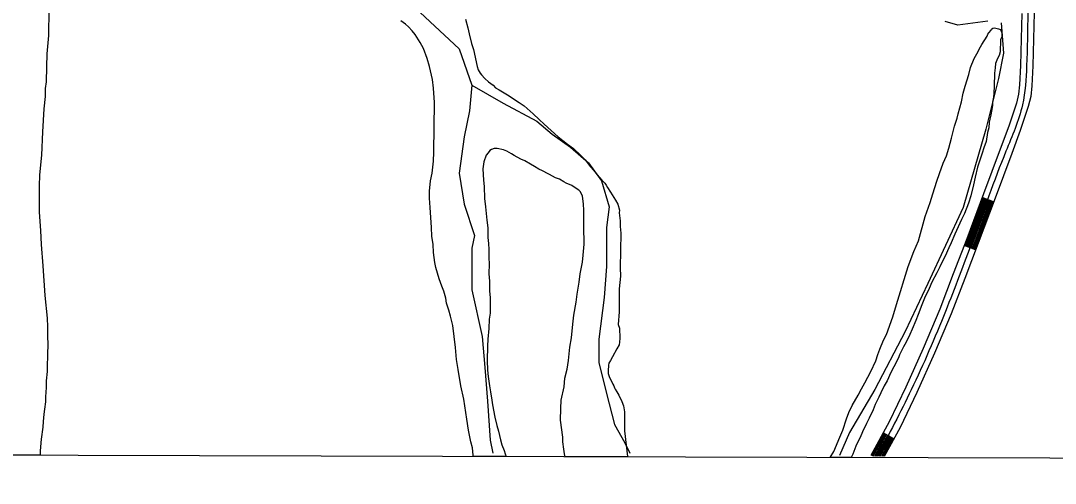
# Model space of a CAD drawing. Extents: x 3161514 to 3199414, y 831166 to 856601.
# Drawn here: x 3172376 to 3174900, y 836546 to 837673 of the extents above; entities that cross this region are included whole.
import ezdxf

# ---------------------------------------------------------------- set-up
doc = ezdxf.new("R2010")
doc.units = 0
for name, color, linetype in [('V-GRID-FRAM', 7, 'Continuous'), ('V-ROAD-CNTR', 7, 'Continuous'), ('V-SITE-VEGE', 7, 'Continuous'), ('V-TOPO-SHOR', 7, 'Continuous')]:
    doc.layers.add(name, color=color, linetype=linetype)

msp = doc.modelspace()

# ---------------------------------------------------------------- linework, layer by layer
at = {"layer": 'V-GRID-FRAM'}
msp.add_lwpolyline([(3165761, 854820), (3197144.3, 854733.3), (3197102, 836546.1), (3165702.9, 836632.9), (3165761, 854820)], dxfattribs=at)
at = {"layer": 'V-ROAD-CNTR'}
for p, q in [((3174749.6, 837231.7), (3174721.5, 837242.3)), ((3174705.6, 837114.7), (3174677.5, 837125.3)), ((3174506.2, 836654.3), (3174479.9, 836668.7))]:
    msp.add_line(p, q, dxfattribs=at)
for points in [[(3174854.3, 837844.4), (3174851.1, 837768.9), (3174848.3, 837693.2), (3174846.6, 837628.2), (3174844.9, 837563), (3174843, 837514.3), (3174840, 837489), (3174834.2, 837464), (3174814.7, 837406.2), (3174793.8, 837350), (3174753, 837240.8), (3174712, 837131.6), (3174679.3, 837045.5), (3174646, 836959.3), (3174605.6, 836862.9), (3174562.4, 836767.6), (3174521.5, 836682.4), (3174482.7, 836611.2)], [(3174818.2, 837691.1), (3174816.6, 837629), (3174815, 837564), (3174813.1, 837516.7), (3174810.4, 837494.2), (3174805.3, 837472.2), (3174786.4, 837416.2), (3174765.6, 837360.5), (3174724.9, 837251.3), (3174683.9, 837142.2), (3174651.3, 837056.2), (3174618.2, 836970.5), (3174578.1, 836874.9), (3174535.2, 836780.3), (3174494.8, 836696), (3174449.9, 836613.9)], [(3174735.6, 837672.3), (3174662.2, 837662.3), (3174631.1, 837671.8)], [(3174724.3, 837241.2), (3174686.7, 837141.2), (3174680.3, 837124.3)], [(3174727.1, 837240.2), (3174689.6, 837140.1), (3174683.1, 837123.2)], [(3174729.9, 837239.1), (3174692.4, 837139), (3174685.9, 837122.1)], [(3174732.7, 837238.1), (3174695.2, 837138), (3174688.7, 837121.1)], [(3174735.5, 837237), (3174698, 837136.9), (3174691.5, 837120)], [(3174738.3, 837236), (3174700.8, 837135.9), (3174694.4, 837118.9)], [(3174741.1, 837234.9), (3174703.6, 837134.8), (3174697.2, 837117.9)], [(3174744, 837233.9), (3174706.4, 837133.7), (3174700, 837116.8)], [(3174746.8, 837232.8), (3174709.2, 837132.7), (3174702.8, 837115.7)], [(3174482.5, 836667.3), (3174452.6, 836612.4)], [(3174485.1, 836665.8), (3174455.4, 836611.3)], [(3174487.8, 836664.4), (3174458.8, 836611.3)], [(3174490.4, 836662.9), (3174462.2, 836611.3)], [(3174493, 836661.5), (3174465.6, 836611.3)], [(3174495.7, 836660.1), (3174469, 836611.3)], [(3174498.3, 836658.6), (3174472.4, 836611.3)], [(3174500.9, 836657.2), (3174475.9, 836611.3)], [(3174503.6, 836655.8), (3174479.3, 836611.2)]]:
    msp.add_lwpolyline(points, dxfattribs=at)
msp.add_spline([(3176085.7, 842416.7), (3175999.2, 842329.3), (3175902.9, 842262.7), (3175816.8, 842191), (3175683.6, 842068.8), (3175542.6, 841944.4), (3175408.7, 841823.2), (3175248.8, 841669.1), (3175111.1, 841529.2), (3174939.9, 841373.3), (3174760.8, 841238.8), (3174657.1, 841147.6), (3174547.1, 841036.3), (3174492, 840982.1), (3174442.6, 840929.6), (3174420.2, 840901.8), (3174399.4, 840862.5), (3174389.5, 840827.3), (3174383.3, 840769.8), (3174378.7, 840706.2), (3174383.6, 840631.9), (3174393.8, 840579.4), (3174391.2, 840530.5), (3174380.1, 840456.9), (3174367.6, 840384.2), (3174350.2, 840294), (3174354.6, 840199.7), (3174365.8, 840137.8), (3174385.1, 840081.6), (3174413.3, 840020.7), (3174446.4, 839949.6), (3174513.8, 839836.9), (3174644.9, 839622.2), (3174733.7, 839466), (3174785.4, 839366.8), (3174802.1, 839298.8), (3174817.1, 839235.9), (3174826.1, 839163), (3174819.7, 839078.5), (3174801.9, 838938.6), (3174802.7, 838855.8), (3174814.8, 838721.3), (3174807.2, 838560.9), (3174809.6, 838402.5), (3174824, 838252.4), (3174850.8, 838131.5), (3174851.2, 837987.4), (3174839.3, 837845.3), (3174833.3, 837693.7), (3174830, 837563.5), (3174819.8, 837468.1), (3174779.7, 837355.2), (3174698, 837136.9), (3174632.1, 836964.9), (3174548.8, 836774), (3174465.5, 836611.3)], degree=3, dxfattribs=at)
at = {"layer": 'V-SITE-VEGE'}
for p, q in [((3172445.1, 837700.5), (3172444.3, 837637.5)), ((3173315.5, 837664.7), (3173303.7, 837673.4)), ((3173322.2, 837658.6), (3173315.5, 837664.7)), ((3173461.4, 837677.2), (3173467.1, 837655.8)), ((3172444.3, 837637.5), (3172440.3, 837592.4)), ((3173331.5, 837649.1), (3173322.2, 837658.6)), ((3173339, 837639.6), (3173331.5, 837649.1)), ((3173350.7, 837619.9), (3173339, 837639.6)), ((3173467.1, 837655.8), (3173470.3, 837641.2)), ((3173470.3, 837641.2), (3173475.9, 837618.2)), ((3174720.8, 837615.5), (3174733.9, 837635.8)), ((3174733.9, 837635.8), (3174735.7, 837640.8)), ((3174735.7, 837640.8), (3174738.3, 837644.2)), ((3174738.3, 837644.2), (3174743.5, 837650.1)), ((3174743.5, 837650.1), (3174744.3, 837652.6)), ((3174744.3, 837652.6), (3174747.8, 837655.2)), ((3174747.8, 837655.2), (3174752.1, 837656)), ((3174752.1, 837656), (3174761.4, 837653.3)), ((3174761.4, 837653.3), (3174766.5, 837652.3)), ((3174766.5, 837652.3), (3174769.8, 837643.8)), ((3174769.7, 837635.3), (3174768.8, 837632.7)), ((3174769.8, 837643.8), (3174769.7, 837635.3)), ((3173359, 837605.3), (3173350.7, 837619.9)), ((3173475.9, 837618.2), (3173480.8, 837603.6)), ((3174708.6, 837592.6), (3174717.3, 837609.6)), ((3174717.3, 837609.6), (3174720.8, 837615.5)), ((3174766.1, 837626.8), (3174765.7, 837597.8)), ((3174768.8, 837632.7), (3174766.1, 837626.8)), ((3172440.3, 837592.4), (3172439.8, 837560.9)), ((3173368.1, 837581.3), (3173359, 837605.3)), ((3173480.8, 837603.6), (3173489.6, 837561.7)), ((3174702.5, 837581.6), (3174708.6, 837592.6)), ((3174763.1, 837588.5), (3174759.5, 837580.9)), ((3174765.7, 837597.8), (3174763.1, 837588.5)), ((3172439.8, 837560.9), (3172438.5, 837524.2)), ((3173373.7, 837561.6), (3173368.1, 837581.3)), ((3173381, 837530), (3173373.7, 837561.6)), ((3173489.6, 837561.7), (3173492.1, 837554)), ((3174689.1, 837542.6), (3174693.6, 837559.6)), ((3174693.6, 837559.6), (3174702.5, 837581.6)), ((3174754.3, 837569), (3174753.3, 837558.8)), ((3174759.5, 837580.9), (3174754.3, 837569)), ((3173492.1, 837554), (3173497.1, 837545.4)), ((3173497.1, 837545.4), (3173500.4, 837541.1)), ((3173500.4, 837541.1), (3173508.8, 837532.5)), ((3174680.2, 837513.8), (3174689.1, 837542.6)), ((3174751.4, 837545.2), (3174750.9, 837513.7)), ((3174753.3, 837558.8), (3174751.4, 837545.2)), ((3172438.5, 837524.2), (3172436.5, 837508.1)), ((3173383.2, 837508.7), (3173381, 837530)), ((3173386.2, 837473.7), (3173383.2, 837508.7)), ((3173508.8, 837532.5), (3173517.2, 837524.7)), ((3173517.2, 837524.7), (3173529, 837516)), ((3173529, 837516), (3173534.9, 837510)), ((3173534.9, 837510), (3173543.4, 837504.7)), ((3174675.7, 837496.8), (3174680.2, 837513.8)), ((3174750.9, 837513.7), (3174749.9, 837496.6)), ((3172436.3, 837488.5), (3172433.3, 837458.7)), ((3172436.5, 837508.1), (3172436.3, 837488.5)), ((3173543.4, 837504.7), (3173563.7, 837492.5)), ((3173563.7, 837492.5), (3173592.4, 837474.2)), ((3174671.2, 837475.6), (3174675.7, 837496.8)), ((3174749.7, 837487.3), (3174747, 837474.5)), ((3174749.9, 837496.6), (3174749.7, 837487.3)), ((3172433.3, 837458.7), (3172430, 837402.5)), ((3173384.5, 837352.7), (3173386.2, 837473.7)), ((3173592.4, 837474.2), (3173604.2, 837465.6)), ((3173604.2, 837465.6), (3173626.1, 837446.5)), ((3174663.1, 837446.7), (3174671.2, 837475.6)), ((3174746.9, 837466.9), (3174744.1, 837453.3)), ((3174747, 837474.5), (3174746.9, 837466.9)), ((3173626.1, 837446.5), (3173641.2, 837432.7)), ((3174654.2, 837416.2), (3174660.4, 837435.7)), ((3174660.4, 837435.7), (3174663.1, 837446.7)), ((3174743.2, 837443.9), (3174738.7, 837426.1)), ((3174744.1, 837453.3), (3174743.2, 837443.9)), ((3173641.2, 837432.7), (3173653, 837421.4)), ((3173653, 837421.4), (3173687.5, 837390.3)), ((3174650.6, 837403.4), (3174654.2, 837416.2)), ((3174737.6, 837412.4), (3174734.9, 837400.6)), ((3174738.7, 837426.1), (3174737.6, 837412.4)), ((3172430, 837402.5), (3172427.5, 837345.4)), ((3173687.5, 837390.3), (3173710.3, 837372.9)), ((3174640.6, 837362.7), (3174647, 837387.3)), ((3174647, 837387.3), (3174650.6, 837403.4)), ((3174734.9, 837400.6), (3174731.2, 837379.3)), ((3173525.2, 837359.3), (3173520.9, 837356.8)), ((3173531.2, 837361.8), (3173525.2, 837359.3)), ((3173538.9, 837361.7), (3173531.2, 837361.8)), ((3173554.2, 837358.9), (3173538.9, 837361.7)), ((3173562.6, 837355.4), (3173554.2, 837358.9)), ((3173710.3, 837372.9), (3173724.6, 837361.7)), ((3173724.6, 837361.7), (3173742.3, 837346.1)), ((3174634.4, 837344), (3174640.6, 837362.7)), ((3174725.9, 837363.2), (3174721.4, 837350.5)), ((3174731.2, 837379.3), (3174725.9, 837363.2)), ((3172427.5, 837345.4), (3172422.6, 837297.8)), ((3173383.4, 837331.4), (3173384.5, 837352.7)), ((3173512.2, 837345.8), (3173506, 837329.7)), ((3173516.6, 837351.7), (3173512.2, 837345.8)), ((3173520.9, 837356.8), (3173516.6, 837351.7)), ((3173573.6, 837349.2), (3173562.6, 837355.4)), ((3173580.4, 837344.9), (3173573.6, 837349.2)), ((3173596.4, 837336.1), (3173580.4, 837344.9)), ((3173605.8, 837331.8), (3173596.4, 837336.1)), ((3173742.3, 837346.1), (3173753.2, 837334)), ((3173753.2, 837334), (3173766.6, 837317.6)), ((3174626.5, 837326.2), (3174634.4, 837344)), ((3174721.4, 837350.5), (3174715.2, 837331)), ((3173380.4, 837301.6), (3173383.4, 837331.4)), ((3173506, 837329.7), (3173504.1, 837312.7)), ((3173504.1, 837312.7), (3173505.4, 837284.6)), ((3173620.1, 837323.9), (3173605.8, 837331.8)), ((3173629.4, 837317.8), (3173620.1, 837323.9)), ((3173640.4, 837311.7), (3173629.4, 837317.8)), ((3173648.9, 837307.3), (3173640.4, 837311.7)), ((3173663.3, 837300.3), (3173648.9, 837307.3)), ((3173766.6, 837317.6), (3173773.3, 837309)), ((3173773.3, 837309), (3173782.5, 837297.8)), ((3174617.6, 837300.8), (3174626.5, 837326.2)), ((3174710.7, 837316.5), (3174704.4, 837291.9)), ((3174715.2, 837331), (3174710.7, 837316.5)), ((3172422.6, 837297.8), (3172421.3, 837270.5)), ((3173373.8, 837258.3), (3173375.9, 837283)), ((3173375.9, 837283), (3173380.4, 837301.6)), ((3173505.4, 837284.6), (3173506.9, 837269.2)), ((3173666.7, 837298.5), (3173663.3, 837300.3)), ((3173681, 837290.7), (3173666.7, 837298.5)), ((3173690.4, 837287.1), (3173681, 837290.7)), ((3173701.3, 837281), (3173690.4, 837287.1)), ((3173782.5, 837297.8), (3173788.4, 837290.9)), ((3173788.4, 837290.9), (3173794.3, 837284.9)), ((3173794.3, 837284.9), (3173801, 837277.1)), ((3174601.6, 837251.6), (3174611.4, 837282.1)), ((3174611.4, 837282.1), (3174617.6, 837300.8)), ((3174704.4, 837291.9), (3174700.8, 837273.2)), ((3172421.3, 837270.5), (3172421.7, 837233)), ((3173373.6, 837241.2), (3173373.8, 837258.3)), ((3173506.9, 837269.2), (3173508.2, 837240.2)), ((3173707.3, 837277.5), (3173701.3, 837281)), ((3173720.8, 837271.4), (3173707.3, 837277.5)), ((3173729.3, 837266.2), (3173720.8, 837271.4)), ((3173737.7, 837260.1), (3173729.3, 837266.2)), ((3173741.1, 837257.5), (3173737.7, 837260.1)), ((3173744.4, 837251.5), (3173741.1, 837257.5)), ((3173801, 837277.1), (3173802.7, 837275.4)), ((3173802.7, 837275.4), (3173804.3, 837272.8)), ((3173804.3, 837272.8), (3173807.7, 837266.8)), ((3173807.7, 837266.8), (3173815.2, 837255.6)), ((3174700.8, 837273.2), (3174694.4, 837246.9)), ((3172421.7, 837233), (3172421.3, 837206.6)), ((3173375, 837218.2), (3173373.6, 837241.2)), ((3173508.2, 837240.2), (3173510.5, 837219.7)), ((3173746.9, 837245.5), (3173744.4, 837251.5)), ((3173749.2, 837227.5), (3173746.9, 837245.5)), ((3173815.2, 837255.6), (3173819.3, 837248.7)), ((3173819.3, 837248.7), (3173827.7, 837235.8)), ((3173827.7, 837235.8), (3173832.7, 837226.4)), ((3174594.5, 837230.4), (3174601.6, 837251.6)), ((3174694.4, 837246.9), (3174688.2, 837229.1)), ((3172421.3, 837206.6), (3172425, 837162.3)), ((3173378.6, 837169.6), (3173375, 837218.2)), ((3173510.5, 837219.7), (3173513.4, 837187.3)), ((3173749.8, 837210.5), (3173749.2, 837227.5)), ((3173750.3, 837182.4), (3173749.8, 837210.5)), ((3173832.7, 837226.4), (3173836.7, 837211.8)), ((3173836.7, 837211.8), (3173836.6, 837205)), ((3174583, 837196.4), (3174594.5, 837230.4)), ((3174688.2, 837229.1), (3174678.5, 837203.6)), ((3173513.4, 837187.3), (3173515.7, 837168.5)), ((3173750, 837163.6), (3173750.3, 837182.4)), ((3173836.6, 837205), (3173838.9, 837185.4)), ((3173838.9, 837185.4), (3173838.7, 837171.8)), ((3174566, 837137), (3174583, 837196.4)), ((3174671.5, 837189.3), (3174654.8, 837152.8)), ((3174678.5, 837203.6), (3174671.5, 837189.3)), ((3172425, 837162.3), (3172426.2, 837128.2)), ((3173379.1, 837148.3), (3173378.6, 837169.6)), ((3173515.7, 837168.5), (3173516.3, 837144.7)), ((3173751.3, 837137.2), (3173750, 837163.6)), ((3173838.7, 837171.8), (3173840.2, 837155.6)), ((3173840.2, 837155.6), (3173839.1, 837071.2)), ((3173382.2, 837127.8), (3173379.1, 837148.3)), ((3173516.3, 837144.7), (3173517.8, 837130.2)), ((3173517.8, 837130.2), (3173518.4, 837115.7)), ((3173751.2, 837128.7), (3173751.3, 837137.2)), ((3174555.4, 837110.8), (3174566, 837137)), ((3174646, 837131.7), (3174640.7, 837119.8)), ((3174654.8, 837152.8), (3174646, 837131.7)), ((3172426.2, 837128.2), (3172430.6, 837076.1)), ((3173383.7, 837108.2), (3173382.2, 837127.8)), ((3173386.8, 837084.3), (3173383.7, 837108.2)), ((3173518.4, 837115.7), (3173518.1, 837095.2)), ((3173748.3, 837102.3), (3173751.2, 837128.7)), ((3174541.2, 837074.3), (3174555.4, 837110.8)), ((3174640.7, 837119.8), (3174631.1, 837099.5)), ((3173389.2, 837072.3), (3173386.8, 837084.3)), ((3173518.1, 837095.2), (3173518.8, 837080.7)), ((3173518.8, 837080.7), (3173518.5, 837056.9)), ((3173740.9, 837056.4), (3173747.2, 837085.3)), ((3173747.2, 837085.3), (3173748.3, 837102.3)), ((3174628.4, 837093.6), (3174618.8, 837073.2)), ((3174631.1, 837099.5), (3174628.4, 837093.6)), ((3172430.6, 837076.1), (3172435.5, 837003.6)), ((3173397.3, 837044.1), (3173389.2, 837072.3)), ((3173518.5, 837056.9), (3173519.9, 837039)), ((3173738.9, 837035.9), (3173740.9, 837056.4)), ((3173839.1, 837071.2), (3173839.6, 837050.7)), ((3174512.7, 836981.8), (3174541.2, 837074.3)), ((3174610.9, 837058.9), (3174598.7, 837036)), ((3174618.8, 837073.2), (3174610.9, 837058.9)), ((3173403.9, 837026.1), (3173397.3, 837044.1)), ((3173519.9, 837039), (3173520.4, 837014.2)), ((3173734.2, 837007), (3173738.9, 837035.9)), ((3173839.6, 837050.7), (3173836.6, 837020.1)), ((3174598.7, 837036), (3174592.5, 837020.8)), ((3173408.8, 837014.1), (3173403.9, 837026.1)), ((3173413.7, 836997), (3173408.8, 837014.1)), ((3173520.4, 837014.2), (3173521.9, 836998.9)), ((3173731.4, 836987.5), (3173734.2, 837007)), ((3173836.6, 837020.1), (3173835.9, 836963.9)), ((3174592.5, 837020.8), (3174581.1, 836997.1)), ((3172435.5, 837003.6), (3172440.7, 836948.2)), ((3173415.2, 836985), (3173413.7, 836997)), ((3173420.9, 836967.9), (3173415.2, 836985)), ((3173521.9, 836998.9), (3173521.4, 836960.6)), ((3173725.8, 836956), (3173731.4, 836987.5)), ((3174503.8, 836952.1), (3174512.7, 836981.8)), ((3174574.9, 836981), (3174565.2, 836957.2)), ((3174581.1, 836997.1), (3174574.9, 836981)), ((3173425, 836953.4), (3173420.9, 836967.9)), ((3173521.4, 836960.6), (3173519.5, 836946.1)), ((3173723, 836933.9), (3173725.8, 836956)), ((3173835.9, 836963.9), (3173833.7, 836933.2)), ((3174565.2, 836957.2), (3174559.9, 836942.8)), ((3172440.7, 836948.2), (3172442.2, 836927.7)), ((3173430.7, 836930.3), (3173425, 836953.4)), ((3173436.7, 836877.4), (3173430.7, 836930.3)), ((3173519.5, 836946.1), (3173518.3, 836923.1)), ((3173720, 836900.7), (3173723, 836933.9)), ((3173833.7, 836933.2), (3173837, 836923.8)), ((3174488.7, 836908.9), (3174503.8, 836952.1)), ((3174559.9, 836942.8), (3174551.1, 836921.6)), ((3172442.2, 836927.7), (3172441.8, 836898.7)), ((3173518.3, 836923.1), (3173516.3, 836897.6)), ((3173837, 836923.8), (3173837.5, 836900)), ((3174480.8, 836894.5), (3174488.7, 836908.9)), ((3174544.9, 836908.9), (3174536.1, 836890.3)), ((3174551.1, 836921.6), (3174544.9, 836908.9)), ((3172441.8, 836898.7), (3172442.5, 836890.2)), ((3172442.5, 836890.2), (3172442, 836855.3)), ((3173515.2, 836880.5), (3173514.7, 836845.6)), ((3173516.3, 836897.6), (3173515.2, 836880.5)), ((3173712.4, 836845.4), (3173716.2, 836877.8)), ((3173716.2, 836877.8), (3173720, 836900.7)), ((3173836.5, 836883.8), (3173830.4, 836873.6)), ((3173837.4, 836889.7), (3173836.5, 836883.8)), ((3173837.5, 836900), (3173837.4, 836889.7)), ((3174472, 836873.3), (3174480.8, 836894.5)), ((3174530, 836878.5), (3174520.4, 836859)), ((3174536.1, 836890.3), (3174530, 836878.5)), ((3172442, 836855.3), (3172440.9, 836834)), ((3173439.7, 836847.5), (3173436.7, 836877.4)), ((3173819.9, 836854.2), (3173815.5, 836845.7)), ((3173830.4, 836873.6), (3173819.9, 836854.2)), ((3174462.2, 836844.5), (3174467.6, 836859.7)), ((3174467.6, 836859.7), (3174472, 836873.3)), ((3174520.4, 836859), (3174517.7, 836852.2)), ((3172440.9, 836834), (3172440.7, 836818.7)), ((3173443.7, 836823.6), (3173439.7, 836847.5)), ((3173514.7, 836845.6), (3173515.2, 836821.7)), ((3173709.5, 836824.2), (3173712.4, 836845.4)), ((3173810.2, 836833.9), (3173809.2, 836820.2)), ((3173811.1, 836839), (3173810.2, 836833.9)), ((3173815.5, 836845.7), (3173811.1, 836839)), ((3174449.9, 836818.2), (3174462.2, 836844.5)), ((3174506.3, 836830.2), (3174499.3, 836815.8)), ((3174517.7, 836852.2), (3174506.3, 836830.2)), ((3172440.7, 836818.7), (3172438.6, 836795.7)), ((3173449.9, 836783.4), (3173443.7, 836823.6)), ((3173515.2, 836821.7), (3173516.7, 836806.4)), ((3173516.7, 836806.4), (3173519.8, 836783.3)), ((3173702.1, 836780.8), (3173704.1, 836802.1)), ((3173704.1, 836802.1), (3173709.5, 836824.2)), ((3173809.2, 836820.2), (3173809.1, 836813.4)), ((3173809.1, 836813.4), (3173812.4, 836804)), ((3173812.4, 836804), (3173815.7, 836798)), ((3174435.9, 836791.2), (3174449.9, 836818.2)), ((3174499.3, 836815.8), (3174489.7, 836795.5)), ((3172438.4, 836779.5), (3172437.3, 836756.5)), ((3172438.6, 836795.7), (3172438.4, 836779.5)), ((3173457.2, 836751), (3173449.9, 836783.4)), ((3173519.8, 836783.3), (3173522.2, 836768.8)), ((3173694.9, 836748.5), (3173702.1, 836780.8)), ((3173815.7, 836798), (3173820.7, 836787.7)), ((3173820.7, 836787.7), (3173823.2, 836783.4)), ((3173823.2, 836783.4), (3173824.8, 836779.1)), ((3173824.8, 836779.1), (3173826.5, 836775.7)), ((3174427.2, 836775.9), (3174435.9, 836791.2)), ((3174482.7, 836783.7), (3174474.8, 836766.8)), ((3174489.7, 836795.5), (3174482.7, 836783.7)), ((3172437.3, 836756.5), (3172437.1, 836744.6)), ((3173522.2, 836768.8), (3173525.3, 836748.3)), ((3173826.5, 836775.7), (3173830.6, 836768.8)), ((3173830.6, 836768.8), (3173835.6, 836761.1)), ((3173835.6, 836761.1), (3173843.1, 836745.6)), ((3174404.5, 836735.3), (3174419.3, 836760.7)), ((3174419.3, 836760.7), (3174427.2, 836775.9)), ((3174469.5, 836755.8), (3174460.8, 836738)), ((3174474.8, 836766.8), (3174469.5, 836755.8)), ((3172434.3, 836726.7), (3172433.3, 836714.8)), ((3172437.1, 836744.6), (3172434.3, 836726.7)), ((3173465, 836702.3), (3173457.2, 836751)), ((3173525.3, 836748.3), (3173527.7, 836737.2)), ((3173527.7, 836737.2), (3173533.2, 836707.3)), ((3173693.3, 836700), (3173693.7, 836728.1)), ((3173693.7, 836728.1), (3173694.9, 836748.5)), ((3173843.1, 836745.6), (3173847.2, 836734.5)), ((3173847.2, 836734.5), (3173849.6, 836720)), ((3174396.6, 836718.4), (3174404.5, 836735.3)), ((3174460.8, 836738), (3174455.5, 836725.3)), ((3172433.3, 836714.8), (3172431.3, 836696.9)), ((3173468.9, 836675.8), (3173465, 836702.3)), ((3173533.2, 836707.3), (3173538.1, 836686.8)), ((3173849.6, 836720), (3173848.9, 836674)), ((3174381.5, 836675.2), (3174390.4, 836703.2)), ((3174390.4, 836703.2), (3174396.6, 836718.4)), ((3174445.8, 836705), (3174439.7, 836691.4)), ((3174455.5, 836725.3), (3174445.8, 836705)), ((3172430.3, 836682.5), (3172426.5, 836653.5)), ((3172431.3, 836696.9), (3172430.3, 836682.5)), ((3173474.5, 836646.8), (3173468.9, 836675.8)), ((3173538.1, 836686.8), (3173542.1, 836673.1)), ((3173698.7, 836658.2), (3173693.3, 836700)), ((3174439.7, 836691.4), (3174430, 836671.1)), ((3172426.5, 836653.5), (3172424.4, 836625.5)), ((3173542.1, 836673.1), (3173547, 836651.7)), ((3173547, 836651.7), (3173550.2, 836639.8)), ((3173698.6, 836647.1), (3173698.7, 836658.2)), ((3173848.9, 836674), (3173853.5, 836639)), ((3174359.5, 836623.5), (3174374.5, 836658.2)), ((3174374.5, 836658.2), (3174381.5, 836675.2)), ((3174423.9, 836657.5), (3174416, 836642.3)), ((3174430, 836671.1), (3174423.9, 836657.5)), ((3172424.4, 836625.5), (3172424.2, 836614.3)), ((3173478.5, 836632.2), (3173474.5, 836646.8)), ((3173480, 836614.3), (3173478.5, 836632.2)), ((3173550.2, 836639.8), (3173556, 836626)), ((3173556, 836626), (3173558.4, 836617.5)), ((3173700.9, 836629.2), (3173698.6, 836647.1)), ((3173703.3, 836618), (3173700.9, 836629.2)), ((3173853.5, 836639), (3173856.6, 836611.7)), ((3174413.3, 836636.4), (3174406.3, 836616.9)), ((3174416, 836642.3), (3174413.3, 836636.4)), ((3172424.2, 836614.3), (3169969.6, 836621.1)), ((3173480.5, 836611.4), (3173480, 836614.3)), ((3173560.6, 836611.2), (3173480.5, 836611.4)), ((3173558.4, 836617.5), (3173560.6, 836611.2)), ((3173704.6, 836610.8), (3173703.3, 836618)), ((3173857.1, 836610.3), (3173704.6, 836610.8)), ((3173856.6, 836611.7), (3173857.1, 836610.3)), ((3174351.1, 836609), (3174359.5, 836623.5)), ((3174401.9, 836608.8), (3174351.1, 836609)), ((3174406.3, 836616.9), (3174401.9, 836608.8))]:
    msp.add_line(p, q, dxfattribs=at)
at = {"layer": 'V-TOPO-SHOR'}
for points in [[(3173350.9, 837693.5), (3173445.6, 837605), (3173477.2, 837516.6), (3173470.9, 837453.5), (3173458.3, 837390.3), (3173445.6, 837301.9), (3173458.3, 837226.1), (3173483.5, 837150.3), (3173477.2, 837118.7), (3173477.2, 837017.7), (3173502.5, 836904), (3173508.8, 836828.2), (3173515.1, 836746.1), (3173521.4, 836651.3), (3173527.8, 836619.8)], [(3174768, 837667.8), (3174774.1, 837593.9), (3174761.8, 837532.3), (3174731, 837409), (3174675.5, 837218), (3174589.3, 837033.1), (3174533.8, 836916.1), (3174459.9, 836774.3), (3174398.2, 836669.6), (3174373.6, 836614.1)], [(3173477.2, 837516.6), (3173553, 837472.4), (3173635.1, 837428.2), (3173673, 837396.6), (3173717.2, 837365), (3173761.4, 837327.1), (3173793, 837282.9), (3173812, 837219.8), (3173805.6, 837169.2), (3173805.6, 837112.4), (3173805.6, 837074.5), (3173799.3, 836998.7), (3173786.7, 836897.7), (3173786.7, 836840.8), (3173805.6, 836765), (3173824.6, 836689.2), (3173849.9, 836645), (3173862.5, 836619.8)]]:
    msp.add_lwpolyline(points, dxfattribs=at)

doc.saveas('drawing.dxf')
